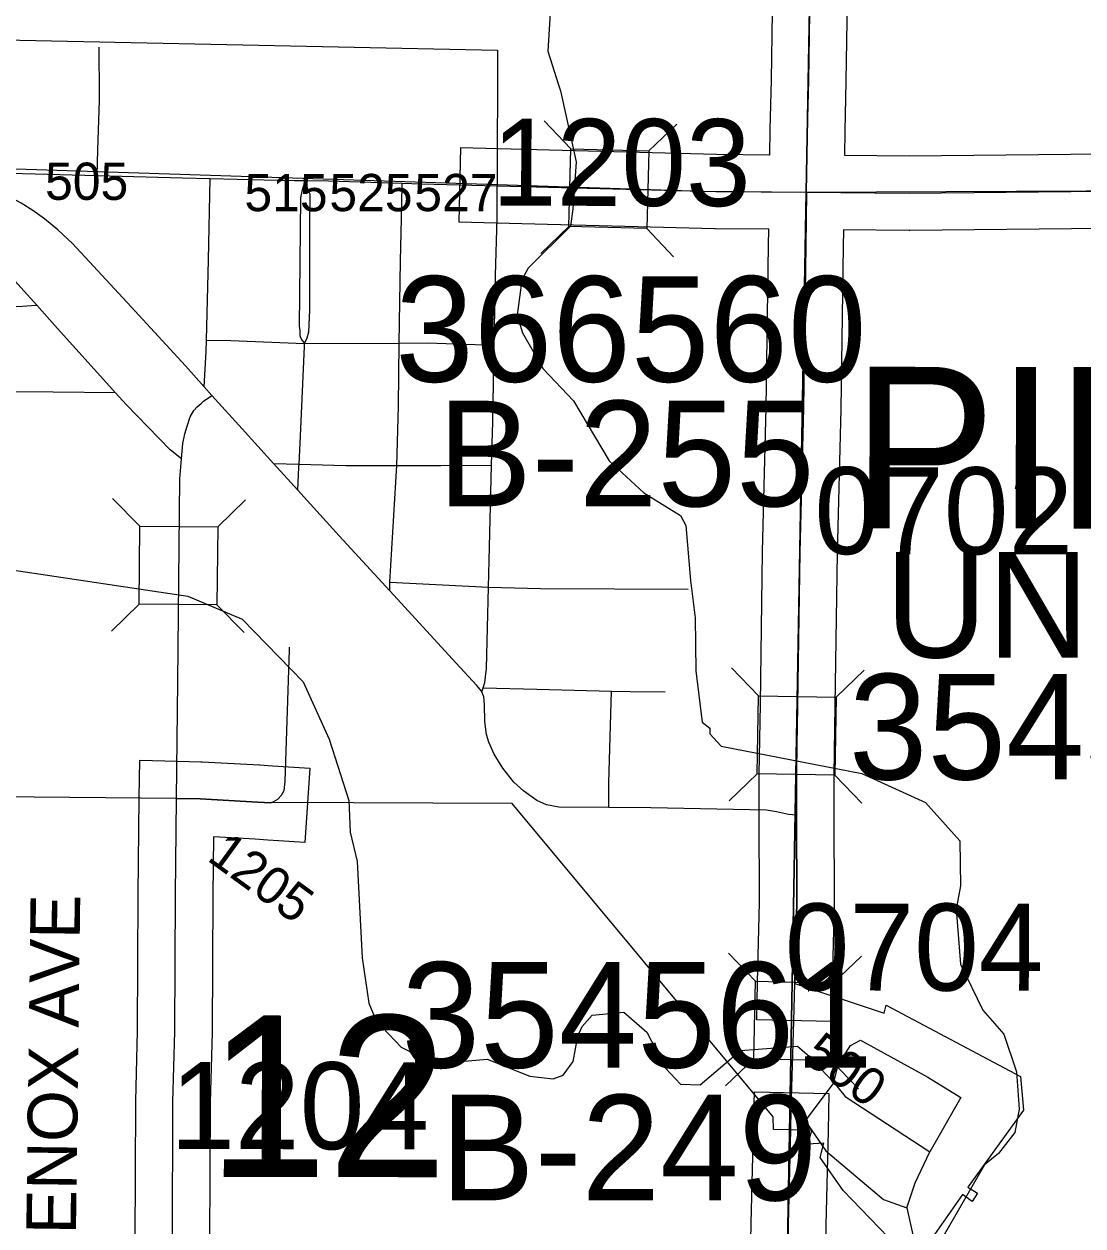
# Model space of a CAD drawing. Extents: x -157.2 to -99.3, y 12.2 to 46.2.
# Drawn here: x -121.009 to -120.156, y 38.587 to 39.555 of the extents above; entities that cross this region are included whole.
import ezdxf

# ---------------------------------------------------------------- set-up
doc = ezdxf.new("R2010")
doc.units = 0
for name, color, linetype in [('tdCoCityStreetMajor', 7, 'Continuous'), ('tdCoCityStreetMinor', 7, 'Continuous'), ('tdCoCorpBndry', 7, 'Continuous'), ('tdCoCorpTxt', 7, 'Continuous'), ('tdCoHydroRiver', 7, 'Continuous'), ('tdCoSecRdNmbr', 7, 'Continuous'), ('tdCoSecRdTxt', 7, 'Continuous'), ('tdCoSecRteBand', 7, 'Continuous'), ('tdCoSecRteCL', 7, 'Continuous'), ('tdCoSectLine', 7, 'Continuous'), ('tdCoSectNmbr', 7, 'Continuous'), ('tdCoStrucSec', 7, 'Continuous'), ('tdCoStrucSecCoName', 7, 'Continuous'), ('tdCoStrucSecFHWANum', 7, 'Continuous'), ('tdCoSurfAsphalt', 7, 'Continuous'), ('tdCoSurfAsphaltUnbanded', 7, 'Continuous'), ('tdCoSurfGravel', 7, 'Continuous'), ('tdCoTwpBndryShd', 7, 'Continuous')]:
    doc.layers.add(name, color=color, linetype=linetype)

msp = doc.modelspace()

# ---------------------------------------------------------------- linework, layer by layer
at = {"layer": 'tdCoCityStreetMajor'}
msp.add_line((-120.78824, 39.17969), (-120.80772, 39.20114), dxfattribs=at)
for points in [[(-120.80772, 39.20114), (-120.83305, 39.22903), (-120.85735, 39.25609), (-120.86345, 39.26288), (-120.87868, 39.27983), (-120.92233, 39.32743), (-120.96943, 39.37823), (-120.98126, 39.38933), (-120.99212, 39.3982), (-121.00149, 39.40486), (-121.01086, 39.41078), (-121.02123, 39.41656), (-121.02368, 39.41793), (-121.03774, 39.42459), (-121.05056, 39.42977), (-121.05592, 39.43175), (-121.06388, 39.4347), (-121.07867, 39.43815)], [(-120.86345, 39.26288), (-120.86204, 39.29136), (-120.8618, 39.30052), (-120.86007, 39.36509), (-120.85869, 39.43066)], [(-120.88187, 39.20485), (-120.88079, 39.21737), (-120.87906, 39.22502), (-120.87733, 39.23118), (-120.87487, 39.23883), (-120.87191, 39.24401), (-120.8692, 39.24672), (-120.86599, 39.24943), (-120.86402, 39.25141), (-120.85735, 39.25609)], [(-120.88581, 38.93159), (-120.88473, 39.02551), (-120.88325, 39.18877), (-120.88187, 39.20485)], [(-120.6402, 39.01737), (-120.64045, 39.01794), (-120.64415, 39.02262), (-120.66092, 39.04038), (-120.7143, 39.09865), (-120.75488, 39.14297), (-120.78824, 39.17969)], [(-120.38692, 38.91815), (-120.39335, 38.91855), (-120.40297, 38.92077), (-120.41111, 38.92201), (-120.50408, 38.92398), (-120.53806, 38.92421), (-120.57831, 38.92447), (-120.58817, 38.92645), (-120.59582, 38.9299), (-120.60642, 38.9373), (-120.61431, 38.94469), (-120.62319, 38.95604), (-120.63034, 38.96714), (-120.63454, 38.977), (-120.63626, 38.98316), (-120.63774, 38.99352), (-120.63799, 39.00709), (-120.63848, 39.0135), (-120.6402, 39.01737)]]:
    msp.add_lwpolyline(points, dxfattribs=at)
at = {"layer": 'tdCoCityStreetMinor'}
for p, q in [((-120.78118, 39.42666), (-120.78181, 39.42906)), ((-120.99908, 39.32861), (-120.99828, 39.32867)), ((-120.80772, 39.20114), (-120.78714, 39.20063)), ((-120.78824, 39.17969), (-120.78727, 39.19823)), ((-120.79492, 39.0511), (-120.79484, 39.05346))]:
    msp.add_line(p, q, dxfattribs=at)
for points in [[(-120.94787, 39.49355), (-120.94774, 39.49735), (-120.94798, 39.53632)], [(-120.9496, 39.43301), (-120.94922, 39.4537), (-120.94787, 39.49355)], [(-120.88187, 39.20485), (-120.89102, 39.21227), (-120.92628, 39.24877), (-120.93484, 39.25824), (-120.98399, 39.31264), (-120.99828, 39.32867), (-121.01851, 39.35136), (-121.06266, 39.39846), (-121.0883, 39.42682), (-121.09052, 39.43003), (-121.09256, 39.43971)], [(-120.78181, 39.42906), (-120.7835, 39.42559), (-120.78424, 39.42312), (-120.78498, 39.42041), (-120.78596, 39.41499), (-120.7872, 39.31141), (-120.7867, 39.30845), (-120.78646, 39.30426), (-120.78547, 39.3013), (-120.78276, 39.29785)], [(-120.78286, 39.29544), (-120.78276, 39.29785), (-120.78079, 39.30229), (-120.77931, 39.30722), (-120.77857, 39.32473), (-120.77857, 39.39008), (-120.77832, 39.41794), (-120.7798, 39.4214), (-120.78118, 39.42666)], [(-120.7143, 39.09865), (-120.71408, 39.10561), (-120.70866, 39.1997), (-120.7073, 39.24729), (-120.70654, 39.29823), (-120.70557, 39.36418), (-120.70458, 39.41005), (-120.70429, 39.42684)], [(-120.63226, 39.1999), (-120.63134, 39.23472), (-120.63018, 39.29648), (-120.62912, 39.35259), (-120.62789, 39.39871), (-120.62772, 39.42474)], [(-120.93484, 39.25824), (-120.98499, 39.25877), (-121.02305, 39.25905), (-121.07301, 39.25961), (-121.07804, 39.26087), (-121.0814, 39.26395), (-121.0856, 39.26856), (-121.0884, 39.27262), (-121.0905, 39.27696), (-121.09232, 39.28242), (-121.09344, 39.28885), (-121.094, 39.29445), (-121.09372, 39.30075), (-121.09274, 39.30607), (-121.09078, 39.3104), (-121.08714, 39.3153), (-121.0828, 39.3195), (-121.07874, 39.32258), (-121.07133, 39.32622), (-121.06419, 39.32734), (-121.04012, 39.3272), (-121.00976, 39.32776), (-120.99908, 39.32861)], [(-120.8618, 39.30052), (-120.84219, 39.30031), (-120.78276, 39.29785), (-120.70654, 39.29823)], [(-120.70654, 39.29823), (-120.68412, 39.29834), (-120.63018, 39.29648)], [(-120.78727, 39.19823), (-120.78714, 39.20063), (-120.78596, 39.22313), (-120.78286, 39.29544)], [(-120.78714, 39.20063), (-120.74971, 39.1997), (-120.70866, 39.1997)], [(-120.70866, 39.1997), (-120.67302, 39.1997), (-120.63226, 39.1999)], [(-120.6402, 39.01737), (-120.63913, 39.02064), (-120.63775, 39.02485), (-120.63627, 39.0362), (-120.63478, 39.10174), (-120.6343, 39.123), (-120.63226, 39.1999)], [(-120.71408, 39.10561), (-120.63478, 39.10174), (-120.59287, 39.10056), (-120.47421, 39.10002)], [(-120.81044, 38.92801), (-120.80802, 38.92895), (-120.80436, 38.93096), (-120.80127, 38.93409), (-120.7993, 38.93787), (-120.79829, 38.9452), (-120.79492, 39.0511)], [(-120.63913, 39.02064), (-120.59583, 39.01943), (-120.53574, 39.01804), (-120.52086, 39.0177), (-120.49275, 39.01746)], [(-120.53806, 38.92421), (-120.53788, 38.94421), (-120.53574, 39.01804)]]:
    msp.add_lwpolyline(points, dxfattribs=at)
at = {"layer": 'tdCoCorpBndry'}
for points in [[(-121.14032, 39.54476), (-120.62758, 39.5339), (-120.62772, 39.42474), (-120.54121, 39.42249), (-120.53395, 39.4223), (-120.45181, 39.42016), (-120.37878, 39.41957), (-120.37936, 39.37634), (-120.38133, 39.24564), (-120.38429, 39.12974), (-120.38602, 39.00693), (-120.38634, 38.98821), (-120.38655, 38.97627), (-120.387, 38.9507), (-120.38692, 38.91815), (-120.38676, 38.84786), (-120.38827, 38.78267), (-120.31637, 38.75879), (-120.31491, 38.76513), (-120.20678, 38.70782), (-120.20433, 38.68073), (-120.24897, 38.61873), (-120.24126, 38.61367), (-120.2457, 38.60703), (-120.25336, 38.6126), (-120.27781, 38.57769)], [(-120.30606, 38.57087), (-120.34951, 38.61601), (-120.36794, 38.64254), (-120.36503, 38.65395), (-120.37796, 38.65334), (-120.37467, 38.6642), (-120.39159, 38.66468), (-120.40554, 38.66506), (-120.40567, 38.67529), (-120.61564, 38.92756), (-120.80712, 38.92832), (-120.80939, 38.92794), (-120.82074, 38.92868), (-120.86685, 38.93114), (-120.88581, 38.93159), (-121.14353, 38.93388)]]:
    msp.add_lwpolyline(points, dxfattribs=at)
at = {"layer": 'tdCoHydroRiver'}
for points in [[(-120.58429, 39.57729), (-120.58707, 39.53317), (-120.57833, 39.50609), (-120.57688, 39.50132), (-120.56422, 39.44415), (-120.56683, 39.40634), (-120.56879, 39.39219), (-120.60286, 39.35838), (-120.60785, 39.34905), (-120.61177, 39.32074), (-120.60743, 39.30641), (-120.59085, 39.27755), (-120.5663, 39.25163), (-120.53761, 39.20349), (-120.5099, 39.17748), (-120.4804, 39.15931), (-120.47588, 39.1513), (-120.47235, 39.10701), (-120.46843, 39.07691), (-120.46801, 39.03428), (-120.46281, 38.99309), (-120.45663, 38.98819), (-120.45676, 38.98346), (-120.44755, 38.97374), (-120.33449, 38.95172), (-120.28304, 38.92823), (-120.25546, 38.89748), (-120.25487, 38.86116), (-120.25854, 38.84232), (-120.255, 38.79802), (-120.23706, 38.76123), (-120.22022, 38.74183), (-120.20999, 38.71156), (-120.20765, 38.6815), (-120.21132, 38.66266), (-120.22441, 38.64565), (-120.23571, 38.63649), (-120.27711, 38.565)], [(-121.0183, 39.11554), (-120.8768, 39.09433), (-120.83311, 39.07577), (-120.78396, 39.0255), (-120.76312, 38.97916), (-120.7471, 38.92979), (-120.7462, 38.90451), (-120.74053, 38.88068), (-120.73632, 38.80322), (-120.731, 38.76676), (-120.72507, 38.7524), (-120.70512, 38.73133), (-120.67865, 38.71798), (-120.63593, 38.72156), (-120.60157, 38.708), (-120.58269, 38.70591), (-120.57471, 38.70885), (-120.56652, 38.71967), (-120.56281, 38.74009), (-120.55944, 38.74789), (-120.5513, 38.75714), (-120.52598, 38.75961), (-120.50748, 38.74333), (-120.49248, 38.7145), (-120.4802, 38.70154), (-120.46443, 38.70111), (-120.43211, 38.72864), (-120.38623, 38.73213), (-120.37852, 38.72561)], [(-120.35703, 38.70293), (-120.35349, 38.71704), (-120.3436, 38.73256), (-120.33558, 38.73707)], [(-120.33558, 38.73707), (-120.28115, 38.70718), (-120.25476, 38.69068), (-120.27962, 38.64715)], [(-120.37852, 38.72561), (-120.35703, 38.70293)], [(-120.35703, 38.70293), (-120.37997, 38.67198), (-120.36326, 38.64785), (-120.31697, 38.60871), (-120.29821, 38.60188)], [(-120.35703, 38.70293), (-120.34787, 38.69163), (-120.27962, 38.64715)], [(-120.29821, 38.60188), (-120.29134, 38.62222), (-120.27962, 38.64715)], [(-120.29821, 38.60188), (-120.28837, 38.55741)]]:
    msp.add_lwpolyline(points, dxfattribs=at)
at = {"layer": 'tdCoSecRteBand'}
for points in [[(-120.33654, 40.06662), (-120.3395, 39.94214), (-120.34221, 39.8061), (-120.34492, 39.65451), (-120.34714, 39.50905), (-120.34714, 39.50891), (-120.34715, 39.50877), (-120.34813, 39.46875), (-120.34839, 39.44933), (-120.29621, 39.44891)], [(-120.00984, 39.39186), (-120.29587, 39.38891), (-120.29614, 39.3889), (-120.29642, 39.38891), (-120.34903, 39.38933), (-120.34918, 39.38933), (-120.34918, 39.38918), (-120.34936, 39.37595), (-120.34936, 39.37592), (-120.34936, 39.37589), (-120.35133, 39.24519), (-120.35134, 39.24503), (-120.35134, 39.24488), (-120.35429, 39.12914), (-120.35602, 39.0065), (-120.35602, 39.00645), (-120.35602, 39.0064), (-120.357, 38.95047), (-120.35692, 38.91823), (-120.35676, 38.84794), (-120.35675, 38.84755), (-120.35676, 38.84717), (-120.35828, 38.78198), (-120.35897, 38.75199), (-120.41895, 38.75338), (-120.41826, 38.78337), (-120.41676, 38.84818), (-120.41692, 38.91808), (-120.417, 38.95063), (-120.417, 38.95093), (-120.417, 38.95123), (-120.41601, 39.0074), (-120.41429, 39.13016), (-120.41428, 39.13033), (-120.41428, 39.1305), (-120.41132, 39.24625), (-120.40935, 39.37677), (-120.40918, 39.38982), (-120.45206, 39.39017), (-120.45232, 39.39017), (-120.45259, 39.39017), (-120.6285, 39.39475), (-120.65849, 39.39553), (-120.65693, 39.45551), (-120.62694, 39.45473), (-120.4513, 39.45016), (-120.40854, 39.44981), (-120.40839, 39.44981), (-120.40812, 39.46971), (-120.40812, 39.46988), (-120.40811, 39.47005), (-120.40713, 39.51011), (-120.40491, 39.65547)], [(-120.29621, 39.44891), (-120.01042, 39.45186), (-120.01039, 39.45186), (-120.01035, 39.45186), (-119.88663, 39.45285), (-119.73727, 39.45482), (-119.73714, 39.45482), (-119.737, 39.45482), (-119.51383, 39.45581), (-119.51372, 39.45581), (-119.51361, 39.45581), (-119.33817, 39.45533)], [(-120.91917, 38.57436), (-120.91868, 38.6873), (-120.91868, 38.68763), (-120.91867, 38.68795), (-120.9172, 38.74435), (-120.91671, 38.85401), (-120.9167, 38.85412), (-120.9167, 38.85422), (-120.91581, 38.93194), (-120.91546, 38.9623), (-120.8851, 38.96158), (-120.86614, 38.96113), (-120.8657, 38.96112), (-120.86525, 38.9611), (-120.81913, 38.95863), (-120.81896, 38.95862), (-120.81878, 38.95861), (-120.80849, 38.95794), (-120.77856, 38.95599), (-120.78246, 38.89612), (-120.8124, 38.89807), (-120.82251, 38.89873), (-120.85617, 38.90053), (-120.85671, 38.85364), (-120.8572, 38.74376), (-120.8572, 38.74343), (-120.85721, 38.74311), (-120.85868, 38.68671), (-120.85917, 38.57416)], [(-120.42599, 38.45085), (-120.42341, 38.58924), (-120.42341, 38.58932), (-120.4234, 38.5894), (-120.42159, 38.66539), (-120.42087, 38.69538), (-120.36089, 38.69395), (-120.3616, 38.66396), (-120.36342, 38.58804), (-120.366, 38.44974)]]:
    msp.add_lwpolyline(points, dxfattribs=at)
at = {"layer": 'tdCoSecRteCL'}
for points in [[(-120.37878, 39.41957), (-120.37812, 39.46931), (-120.37714, 39.50951), (-120.37492, 39.65501), (-120.37221, 39.80667), (-120.36949, 39.9428), (-120.36653, 40.06734), (-120.36459, 40.2004), (-120.36262, 40.3205), (-120.3622, 40.33872)], [(-121.45278, 39.45246), (-121.36498, 39.44974), (-121.25204, 39.44753), (-121.1411, 39.44304), (-121.11172, 39.44185), (-121.09256, 39.43971), (-121.07867, 39.43815), (-121.06036, 39.43696), (-121.03331, 39.43521), (-121.0196, 39.43485), (-120.9496, 39.43301), (-120.92974, 39.43249), (-120.8811, 39.43124), (-120.85869, 39.43066), (-120.81531, 39.42954), (-120.79082, 39.42919), (-120.78181, 39.42906), (-120.76352, 39.4288), (-120.70429, 39.42684), (-120.6888, 39.42633), (-120.62772, 39.42474), (-120.45181, 39.42016), (-120.37878, 39.41957)], [(-120.37878, 39.41957), (-120.29618, 39.4189), (-120.01011, 39.42186), (-119.88632, 39.42285), (-119.73687, 39.42482), (-119.51369, 39.42581), (-119.33441, 39.42532), (-119.30739, 39.42469)], [(-120.3966, 38.4203), (-120.39613, 38.44343), (-120.39341, 38.58868), (-120.39159, 38.66467), (-120.39119, 38.68141), (-120.38897, 38.75218), (-120.38827, 38.78267), (-120.38676, 38.84787), (-120.38692, 38.91815), (-120.387, 38.9507), (-120.38602, 39.00693), (-120.38429, 39.12974), (-120.38133, 39.24564), (-120.37936, 39.37634), (-120.37878, 39.41957)], [(-120.9316, 38.43473), (-120.92098, 38.43958), (-120.91112, 38.4455), (-120.90347, 38.45339), (-120.89805, 38.46153), (-120.89435, 38.47016), (-120.89016, 38.48347), (-120.88917, 38.4963), (-120.88917, 38.54562), (-120.88917, 38.57422), (-120.88868, 38.68717), (-120.8872, 38.74389), (-120.88671, 38.85388), (-120.88581, 38.93159), (-120.86685, 38.93114), (-120.82074, 38.92868), (-120.81044, 38.92801)]]:
    msp.add_lwpolyline(points, dxfattribs=at)
at = {"layer": 'tdCoSectLine'}
for points in [[(-120.37916, 39.41957), (-120.36258, 40.33872)], [(-121.37778, 39.45013), (-120.46322, 39.42045), (-120.37916, 39.41957)], [(-120.37916, 39.41957), (-119.30777, 39.42469)], [(-120.39698, 38.4203), (-120.37916, 39.41957)]]:
    msp.add_lwpolyline(points, dxfattribs=at)
at = {"layer": 'tdCoStrucSec'}
for p, q in [((-120.56843, 39.4545), (-120.58998, 39.4772)), ((-120.50585, 39.45287), (-120.48315, 39.47442)), ((-120.57006, 39.39192), (-120.59276, 39.37037)), ((-120.50748, 39.39029), (-120.48593, 39.36759)), ((-120.91528, 39.15066), (-120.93721, 39.173)), ((-120.85268, 39.1501), (-120.83035, 39.17203)), ((-120.91585, 39.08807), (-120.93818, 39.06613)), ((-120.85325, 39.0875), (-120.83132, 39.06517)), ((-120.41757, 39.01408), (-120.43931, 39.0366)), ((-120.35498, 39.01299), (-120.33247, 39.03473)), ((-120.41867, 38.95149), (-120.44119, 38.92975)), ((-120.35608, 38.9504), (-120.33434, 38.92788)), ((-120.41991, 38.78441), (-120.44153, 38.80705)), ((-120.35733, 38.78296), (-120.33469, 38.80457)), ((-120.42137, 38.72182), (-120.44401, 38.70021)), ((-120.35878, 38.72037), (-120.33717, 38.69773))]:
    msp.add_line(p, q, dxfattribs=at)
for points in [[(-120.56843, 39.4545), (-120.50585, 39.45287), (-120.50748, 39.39029), (-120.57006, 39.39192)], [(-120.91585, 39.08807), (-120.91528, 39.15066), (-120.85268, 39.1501), (-120.85325, 39.0875)], [(-120.41867, 38.95149), (-120.41757, 39.01408), (-120.35498, 39.01299), (-120.35608, 38.9504)], [(-120.42137, 38.72182), (-120.41991, 38.78441), (-120.35733, 38.78296), (-120.35878, 38.72037)]]:
    msp.add_lwpolyline(points, close=True, dxfattribs=at)
at = {"layer": 'tdCoSurfAsphalt'}
for points in [[(-120.37878, 39.41957), (-120.37812, 39.46931), (-120.37714, 39.50951), (-120.37492, 39.65501), (-120.37221, 39.80667), (-120.36949, 39.9428), (-120.36653, 40.06734), (-120.36459, 40.2004), (-120.36262, 40.3205), (-120.3622, 40.33872)], [(-120.62772, 39.42474), (-120.45181, 39.42016), (-120.37878, 39.41957)], [(-120.37878, 39.41957), (-120.29618, 39.4189), (-120.01011, 39.42186), (-119.88632, 39.42285), (-119.73687, 39.42482), (-119.51369, 39.42581), (-119.33441, 39.42532), (-119.30739, 39.42469), (-119.23823, 39.4231), (-119.08682, 39.4189), (-118.92455, 39.41397), (-118.8127, 39.41088)], [(-120.38827, 38.78267), (-120.38676, 38.84787), (-120.38692, 38.91815)], [(-120.3966, 38.4203), (-120.39613, 38.44343), (-120.39341, 38.58868), (-120.39159, 38.66467)]]:
    msp.add_lwpolyline(points, dxfattribs=at)
at = {"layer": 'tdCoSurfAsphaltUnbanded'}
for points in [[(-121.07867, 39.43815), (-121.06036, 39.43696), (-121.03331, 39.43521), (-121.0196, 39.43485), (-120.9496, 39.43301), (-120.92974, 39.43249), (-120.8811, 39.43124), (-120.85869, 39.43066)], [(-120.85869, 39.43066), (-120.81531, 39.42954), (-120.79082, 39.42919)], [(-120.79082, 39.42919), (-120.78181, 39.42906), (-120.76352, 39.4288)], [(-120.76352, 39.4288), (-120.70429, 39.42684), (-120.6888, 39.42633), (-120.62772, 39.42474)], [(-120.39159, 38.66467), (-120.39119, 38.68141), (-120.38897, 38.75218), (-120.38827, 38.78267)]]:
    msp.add_lwpolyline(points, dxfattribs=at)
at = {"layer": 'tdCoSurfGravel'}
for points in [[(-120.38692, 38.91815), (-120.387, 38.9507), (-120.38602, 39.00693), (-120.38429, 39.12974), (-120.38133, 39.24564), (-120.37936, 39.37634), (-120.37878, 39.41957)], [(-120.9316, 38.43473), (-120.92098, 38.43958), (-120.91112, 38.4455), (-120.90347, 38.45339), (-120.89805, 38.46153), (-120.89435, 38.47016), (-120.89016, 38.48347), (-120.88917, 38.4963), (-120.88917, 38.54562), (-120.88917, 38.57422), (-120.88868, 38.68717), (-120.8872, 38.74389), (-120.88671, 38.85388), (-120.88581, 38.93159)], [(-120.88581, 38.93159), (-120.86685, 38.93114), (-120.82074, 38.92868), (-120.81044, 38.92801)]]:
    msp.add_lwpolyline(points, dxfattribs=at)
at = {"layer": 'tdCoTwpBndryShd'}
msp.add_lwpolyline([(-120.36258, 40.33872), (-120.37916, 39.41957), (-120.39698, 38.4203), (-120.41655, 37.42416), (-120.44114, 36.4313), (-120.47287, 35.4322), (-120.50122, 34.43134)], dxfattribs=at)

# ---------------------------------------------------------------- texts
at = {"layer": 'tdCoCorpTxt'}
msp.add_text('PIERSON', height=0.13, rotation=359.90766, dxfattribs=at).set_placement((-120.34256, 39.14913))
at = {"layer": 'tdCoSecRdNmbr'}
for s, height, rotation, p in [('1203', 0.07, 359.90723, (-120.63208, 39.40879)), ('505', 0.03, 359.90762, (-120.99161, 39.41353)), ('515', 0.03, 359.90762, (-120.83121, 39.40441)), ('525', 0.03, 359.90762, (-120.76286, 39.40441)), ('527', 0.03, 359.90762, (-120.69451, 39.40441)), ('0702', 0.07, 359.90742, (-120.37261, 39.12834)), ('1205', 0.03, 323.90694, (-120.86222, 38.8823)), ('0704', 0.07, 359.90741, (-120.39646, 38.77706)), ('500', 0.03, 323.90694, (-120.38324, 38.72106)), ('1204', 0.07, 359.90703, (-120.89085, 38.64935))]:
    msp.add_text(s, height=height, rotation=rotation, dxfattribs=at).set_placement(p)
at = {"layer": 'tdCoSecRdTxt'}
msp.add_text('LENOX AVE', height=0.04, rotation=89.26404, dxfattribs=at).set_placement((-120.96714, 38.55076))
at = {"layer": 'tdCoSectNmbr'}
msp.add_text('12', height=0.13, rotation=359.90686, dxfattribs=at).set_placement((-120.861, 38.62691))
at = {"layer": 'tdCoStrucSecCoName'}
for s, p in [('B-255', (-120.67572, 39.16676)), ('UNION B-249-1', (-120.31552, 39.04503)), ('B-249', (-120.67353, 38.60798))]:
    msp.add_text(s, height=0.085, dxfattribs=at).set_placement(p)
at = {"layer": 'tdCoStrucSecFHWANum'}
for s, p in [('366560', (-120.70988, 39.26703)), ('354551', (-120.34482, 38.94683)), ('354561', (-120.70476, 38.71479))]:
    msp.add_text(s, height=0.085, dxfattribs=at).set_placement(p)

doc.saveas('drawing.dxf')
